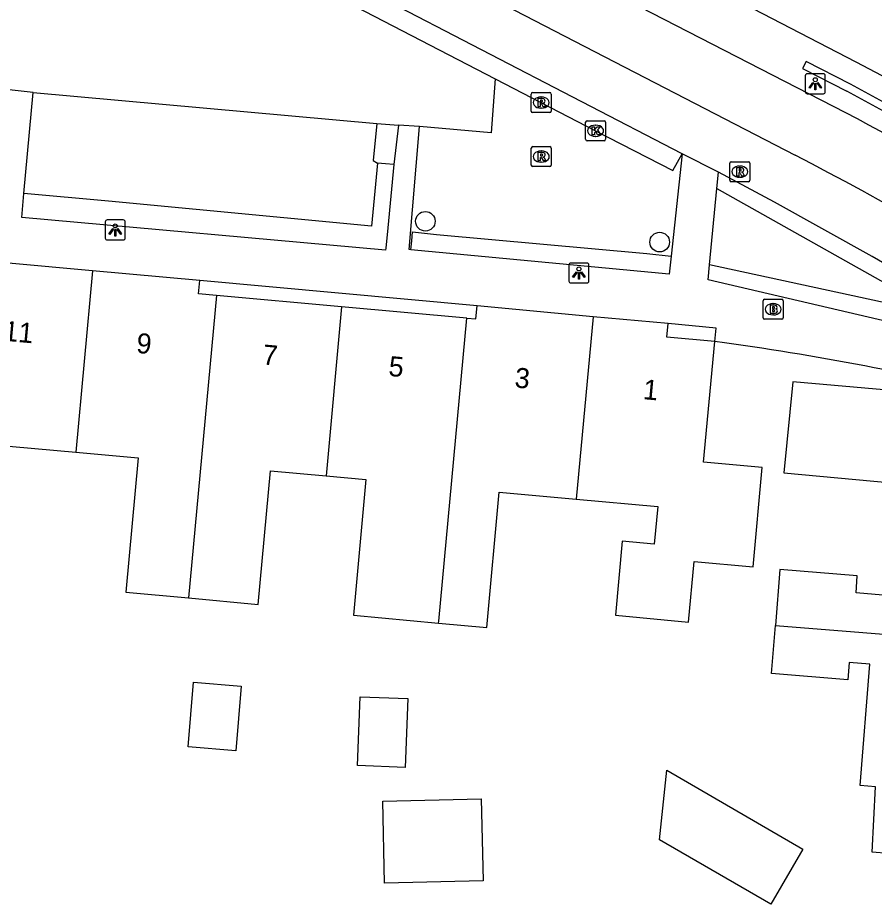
# Model space of a CAD drawing. Extents: x 159718 to 160783, y 383290 to 384030.
# Drawn here: x 160280.22 to 160323, y 383898.24 to 383942.54 of the extents above; entities that cross this region are included whole.
import ezdxf

# ---------------------------------------------------------------- set-up
doc = ezdxf.new("R2010")
doc.units = 0
for name, color, linetype in [('IMGEO_Boom', 7, 'Continuous'), ('IMGEO_Brandkraan', 7, 'Continuous'), ('IMGEO_Fietspad_gesloten', 7, 'Continuous'), ('IMGEO_Groenvoorziening', 7, 'Continuous'), ('IMGEO_Haag', 7, 'Continuous'), ('IMGEO_Kolk', 7, 'Continuous'), ('IMGEO_Lichtpunt', 7, 'Continuous'), ('IMGEO_Pand', 7, 'Continuous'), ('IMGEO_Pand_nummerreeks', 7, 'Continuous'), ('IMGEO_Parkeervlak_open', 7, 'Continuous'), ('IMGEO_Rijbaan_lokaal_gesloten', 7, 'Continuous'), ('IMGEO_Rioolput', 7, 'Continuous'), ('IMGEO_Voetpad_open', 7, 'Continuous')]:
    doc.layers.add(name, color=color, linetype=linetype)

msp = doc.modelspace()

# ---------------------------------------------------------------- linework, layer by layer
at = {"layer": 'IMGEO_Boom'}
for centre in [(160300.58, 383932.365), (160312.284, 383931.326)]:
    msp.add_circle(centre, 0.489, dxfattribs=at)
at = {"layer": 'IMGEO_Brandkraan'}
for p, q in [((160317.453, 383927.544), (160317.453, 383928.396)), ((160317.528, 383928.47), (160318.38, 383928.47)), ((160317.941, 383928.25), (160317.966, 383928.25)), ((160318.454, 383928.396), (160318.454, 383927.544)), ((160317.964, 383927.69), (160317.939, 383927.69)), ((160318.38, 383927.47), (160317.528, 383927.47))]:
    msp.add_line(p, q, dxfattribs=at)
for points in [[(160317.453, 383927.544), (160317.453, 383928.396)], [(160317.528, 383928.47), (160318.38, 383928.47)], [(160317.801, 383928.17), (160317.801, 383927.77), (160318.014, 383927.77)], [(160318.032, 383928.17), (160317.801, 383928.17)], [(160318.454, 383928.396), (160318.454, 383927.544)], [(160317.98, 383928.089), (160317.926, 383928.089), (160317.926, 383928.013)], [(160317.926, 383928.013), (160317.979, 383928.013)], [(160317.988, 383927.937), (160317.926, 383927.937), (160317.926, 383927.856)], [(160317.926, 383927.856), (160317.988, 383927.856)], [(160318.38, 383927.47), (160317.528, 383927.47)]]:
    msp.add_lwpolyline(points, dxfattribs=at)
for centre, radius, start, end in [((160317.53, 383928.394), 0.0765, 91.552, 178.448), ((160317.53, 383928.394), 0.0765, 91.552, 178.448), ((160318.036, 383928.025), 0.145, 59.4692, 91.5367), ((160318.061, 383928.072), 0.0922, 285.5137, 58.1501), ((160318.378, 383928.394), 0.0765, 1.552, 88.448), ((160318.378, 383928.394), 0.0765, 1.552, 88.448), ((160317.981, 383928.051), 0.0379, 267.8285, 90.9355), ((160317.989, 383927.896), 0.0404, 269.8759, 90.5077), ((160318.02, 383928.021), 0.251, 268.6676, 293.5347), ((160318.066, 383927.88), 0.105, 301.3115, 78.989), ((160317.53, 383927.546), 0.0765, 181.552, 268.448), ((160317.53, 383927.546), 0.0765, 181.552, 268.448), ((160318.378, 383927.546), 0.0765, 271.552, 358.448), ((160318.378, 383927.546), 0.0765, 271.552, 358.448)]:
    msp.add_arc(centre, radius, start, end, dxfattribs=at)
for centre, major_axis, ratio, start_param, end_param in [((160317.94, 383927.97), (-0.387, 0.002), 0.722429, 4.712389, 7.853982), ((160317.965, 383927.97), (-0.39, 0.002), 0.717154, 1.570796, 4.712389)]:
    msp.add_ellipse(centre, major_axis=major_axis, ratio=ratio, start_param=start_param, end_param=end_param, dxfattribs=at)
at = {"layer": 'IMGEO_Fietspad_gesloten'}
for points in [[(160322.166, 383937.481), (160299.843, 383948.985), (160291.922, 383953.232)], [(160291.636, 383949.876), (160296.01, 383947.597), (160319.051, 383935.664)]]:
    msp.add_lwpolyline(points, dxfattribs=at)
for centre, radius, start, end in [((160252.541, 383808.031), 146.986, 45.5863, 61.7263), ((160257.003, 383814.358), 136.254, 50.23494, 62.91003)]:
    msp.add_arc(centre, radius, start, end, dxfattribs=at)
at = {"layer": 'IMGEO_Groenvoorziening'}
msp.add_lwpolyline([(160315.147, 383934.009), (160326.396, 383927.679), (160314.776, 383930.192)], dxfattribs=at)
at = {"layer": 'IMGEO_Haag'}
for points in [[(160321.817, 383939.214), (160319.601, 383940.355), (160319.418, 383939.999), (160321.631, 383938.86)], [(160304.071, 383939.486), (160309.085, 383936.888), (160312.949, 383934.911), (160313.404, 383935.73)], [(160299.857, 383930.944), (160299.899, 383931.392), (160299.941, 383931.84), (160301.144, 383931.7), (160311.645, 383930.763), (160312.863, 383930.621)]]:
    msp.add_lwpolyline(points, dxfattribs=at)
for centre, radius, start, end in [((160250.404, 383804.221), 152.718, 52.09222, 62.12061), ((160250.436, 383804.27), 152.26, 52.04908, 62.12223)]:
    msp.add_arc(centre, radius, start, end, dxfattribs=at)
at = {"layer": 'IMGEO_Kolk'}
for p, q in [((160308.584, 383936.462), (160308.584, 383937.314)), ((160308.659, 383937.388), (160309.511, 383937.388)), ((160309.072, 383937.168), (160309.097, 383937.168)), ((160309.585, 383937.314), (160309.585, 383936.462)), ((160309.095, 383936.608), (160309.07, 383936.608)), ((160309.511, 383936.388), (160308.659, 383936.388))]:
    msp.add_line(p, q, dxfattribs=at)
for points in [[(160308.584, 383936.462), (160308.584, 383937.314)], [(160308.659, 383937.388), (160309.511, 383937.388)], [(160308.905, 383937.088), (160309.028, 383937.088), (160309.028, 383936.937), (160309.158, 383937.088), (160309.322, 383937.088), (160309.176, 383936.937), (160309.329, 383936.688), (160309.177, 383936.688), (160309.092, 383936.852), (160309.028, 383936.785), (160309.028, 383936.688), (160308.905, 383936.688), (160308.905, 383937.088)], [(160309.585, 383937.314), (160309.585, 383936.462)], [(160309.511, 383936.388), (160308.659, 383936.388)]]:
    msp.add_lwpolyline(points, dxfattribs=at)
for centre, start, end in [((160308.661, 383937.312), 91.552, 178.448), ((160308.661, 383937.312), 91.552, 178.448), ((160309.509, 383937.312), 1.552, 88.448), ((160309.509, 383937.312), 1.552, 88.448), ((160308.661, 383936.464), 181.552, 268.448), ((160308.661, 383936.464), 181.552, 268.448), ((160309.509, 383936.464), 271.552, 358.448), ((160309.509, 383936.464), 271.552, 358.448)]:
    msp.add_arc(centre, 0.0765, start, end, dxfattribs=at)
for centre, major_axis, ratio, start_param, end_param in [((160309.071, 383936.888), (-0.387, 0.002), 0.722429, 4.712389, 7.853982), ((160309.096, 383936.888), (-0.39, 0.002), 0.717154, 1.570796, 4.712389)]:
    msp.add_ellipse(centre, major_axis=major_axis, ratio=ratio, start_param=start_param, end_param=end_param, dxfattribs=at)
at = {"layer": 'IMGEO_Lichtpunt'}
for p, q in [((160319.561, 383939.641), (160319.561, 383938.834)), ((160319.561, 383939.641), (160319.561, 383938.834)), ((160320.463, 383939.736), (160319.655, 383939.736)), ((160320.463, 383939.736), (160319.655, 383939.736)), ((160320.557, 383938.834), (160320.557, 383939.641)), ((160320.557, 383938.834), (160320.557, 383939.641)), ((160319.655, 383938.74), (160320.463, 383938.74)), ((160319.655, 383938.74), (160320.463, 383938.74)), ((160284.587, 383932.336), (160284.587, 383931.529)), ((160284.587, 383932.336), (160284.587, 383931.529)), ((160285.489, 383932.431), (160284.681, 383932.431)), ((160285.489, 383932.431), (160284.681, 383932.431)), ((160285.583, 383931.529), (160285.583, 383932.336)), ((160285.583, 383931.529), (160285.583, 383932.336)), ((160284.681, 383931.435), (160285.489, 383931.435)), ((160284.681, 383931.435), (160285.489, 383931.435)), ((160307.751, 383930.184), (160307.751, 383929.377)), ((160307.751, 383930.184), (160307.751, 383929.377)), ((160308.653, 383930.279), (160307.845, 383930.279)), ((160308.653, 383930.279), (160307.845, 383930.279)), ((160308.747, 383929.377), (160308.747, 383930.184)), ((160308.747, 383929.377), (160308.747, 383930.184)), ((160307.845, 383929.283), (160308.653, 383929.283)), ((160307.845, 383929.283), (160308.653, 383929.283))]:
    msp.add_line(p, q, dxfattribs=at)
for points in [[(160319.935, 383939.305), (160319.974, 383939.277), (160319.786, 383939.015), (160319.748, 383939.042), (160319.935, 383939.305)], [(160320.037, 383939.257), (160320.084, 383939.257), (160320.084, 383938.935), (160320.037, 383938.935), (160320.037, 383939.257)], [(160320.147, 383939.277), (160320.185, 383939.304), (160320.372, 383939.042), (160320.333, 383939.014), (160320.147, 383939.277)], [(160284.961, 383932), (160285, 383931.972), (160284.812, 383931.71), (160284.774, 383931.737), (160284.961, 383932)], [(160285.063, 383931.952), (160285.11, 383931.952), (160285.11, 383931.63), (160285.063, 383931.63), (160285.063, 383931.952)], [(160285.173, 383931.972), (160285.211, 383931.999), (160285.398, 383931.737), (160285.359, 383931.709), (160285.173, 383931.972)], [(160308.125, 383929.848), (160308.164, 383929.82), (160307.976, 383929.558), (160307.938, 383929.585), (160308.125, 383929.848)], [(160308.227, 383929.8), (160308.274, 383929.8), (160308.274, 383929.478), (160308.227, 383929.478), (160308.227, 383929.8)], [(160308.337, 383929.82), (160308.375, 383929.847), (160308.562, 383929.585), (160308.523, 383929.557), (160308.337, 383929.82)]]:
    msp.add_lwpolyline(points, dxfattribs=at)
for centre in [(160320.06, 383939.439), (160285.086, 383932.134), (160308.25, 383929.982)]:
    msp.add_circle(centre, 0.0994, dxfattribs=at)
for centre, start, end in [((160319.655, 383939.641), 90, 180), ((160319.655, 383939.641), 90, 180), ((160320.463, 383939.641), 0, 90), ((160320.463, 383939.641), 0, 90), ((160319.655, 383938.834), 180, 270), ((160319.655, 383938.834), 180, 270), ((160320.463, 383938.834), 270, 0), ((160320.463, 383938.834), 270, 360), ((160284.681, 383932.336), 90, 180), ((160284.681, 383932.336), 90, 180), ((160285.489, 383932.336), 0, 90), ((160285.489, 383932.336), 0, 90), ((160284.681, 383931.529), 180, 270), ((160284.681, 383931.529), 180, 270), ((160285.489, 383931.529), 270, 0), ((160285.489, 383931.529), 270, 360), ((160307.845, 383930.184), 90, 180), ((160307.845, 383930.184), 90, 180), ((160308.653, 383930.184), 0, 90), ((160308.653, 383930.184), 0, 90), ((160307.845, 383929.377), 180, 270), ((160307.845, 383929.377), 180, 270), ((160308.653, 383929.377), 270, 0), ((160308.653, 383929.377), 270, 360)]:
    msp.add_arc(centre, 0.0946, start, end, dxfattribs=at)
at = {"layer": 'IMGEO_Pand'}
for points in [[(160283.955, 383929.893), (160279.753, 383930.28)], [(160283.955, 383929.893), (160283.118, 383920.827)], [(160289.319, 383929.4), (160283.955, 383929.893)], [(160290.144, 383928.662), (160289.247, 383928.744), (160289.319, 383929.4)], [(160290.144, 383928.662), (160288.75, 383913.542)], [(160296.397, 383928.093), (160290.144, 383928.662)], [(160302.65, 383927.524), (160303.104, 383927.483), (160303.163, 383928.138)], [(160308.961, 383927.599), (160303.163, 383928.138)], [(160296.397, 383928.093), (160295.617, 383919.64)], [(160302.65, 383927.524), (160296.397, 383928.093)], [(160301.244, 383912.286), (160301.254, 383912.391), (160302.65, 383927.524)], [(160308.961, 383927.599), (160308.12, 383918.481)], [(160312.706, 383927.251), (160308.961, 383927.599)], [(160315.048, 383926.36), (160312.645, 383926.578), (160312.706, 383927.251)], [(160308.12, 383918.481), (160312.188, 383918.107), (160312.016, 383916.239), (160310.416, 383916.386), (160310.076, 383912.677), (160313.73, 383912.341), (160314.009, 383915.368), (160316.95, 383915.098), (160317.406, 383920.059), (160314.471, 383920.329), (160315.048, 383926.36)], [(160331.574, 383911.093), (160331.821, 383914.162), (160332.84, 383914.081), (160333.216, 383918.756), (160328.221, 383919.158), (160328.594, 383923.501), (160318.931, 383924.339), (160318.489, 383919.793), (160323.883, 383919.298), (160323.428, 383913.68), (160322.106, 383913.804), (160322.145, 383914.652), (160318.29, 383914.962), (160318.066, 383912.173)], [(160276.093, 383915.588), (160279.531, 383915.272), (160279.805, 383919.054), (160278.197, 383919.171), (160278.389, 383921.262), (160279.954, 383921.118), (160283.118, 383920.827)], [(160283.118, 383920.827), (160286.235, 383920.54), (160285.618, 383913.83), (160288.75, 383913.542)], [(160288.75, 383913.542), (160292.227, 383913.222), (160292.841, 383919.896), (160295.617, 383919.64)], [(160295.617, 383919.64), (160297.61, 383919.457), (160296.987, 383912.678), (160301.244, 383912.286)], [(160301.244, 383912.286), (160303.651, 383912.065), (160304.273, 383918.834), (160308.12, 383918.481)], [(160331.574, 383911.093), (160331.343, 383908.225), (160332.241, 383908.152), (160331.874, 383903.581), (160328.078, 383903.887), (160327.801, 383900.445), (160322.894, 383900.84), (160323.072, 383904.105), (160322.293, 383904.168), (160322.781, 383910.23), (160321.754, 383910.313), (160321.685, 383909.456), (160317.872, 383909.763), (160318.066, 383912.173)], [(160318.066, 383912.173), (160331.574, 383911.093)], [(160291.105, 383905.907), (160288.724, 383906.11), (160289.001, 383909.344), (160291.382, 383909.141), (160291.105, 383905.907)], [(160299.578, 383905.08), (160297.197, 383905.165), (160297.319, 383908.604), (160299.7, 383908.519), (160299.578, 383905.08)], [(160312.649, 383904.934), (160319.441, 383900.998), (160317.841, 383898.238), (160312.277, 383901.463), (160312.649, 383904.934)], [(160303.373, 383903.5), (160303.463, 383899.403), (160298.537, 383899.294), (160298.447, 383903.391), (160303.373, 383903.5)]]:
    msp.add_lwpolyline(points, dxfattribs=at)
at = {"layer": 'IMGEO_Parkeervlak_open'}
msp.add_lwpolyline([(160298.191, 383935.277), (160297.883, 383932.118), (160284.747, 383933.365), (160280.516, 383933.761)], dxfattribs=at)
at = {"layer": 'IMGEO_Rijbaan_lokaal_gesloten'}
msp.add_lwpolyline([(160309.479, 383946.876), (160322.084, 383940.339), (160323.376, 383939.657), (160324.912, 383938.791)], dxfattribs=at)
at = {"layer": 'IMGEO_Rioolput'}
for p, q in [((160305.938, 383938.798), (160306.79, 383938.798)), ((160305.863, 383937.872), (160305.863, 383938.724)), ((160306.351, 383938.578), (160306.376, 383938.578)), ((160306.864, 383938.724), (160306.864, 383937.872)), ((160306.374, 383938.018), (160306.349, 383938.018)), ((160306.79, 383937.798), (160305.938, 383937.798)), ((160305.943, 383936.099), (160306.795, 383936.099)), ((160305.868, 383935.173), (160305.868, 383936.025)), ((160306.356, 383935.879), (160306.381, 383935.879)), ((160306.869, 383936.025), (160306.869, 383935.173)), ((160306.379, 383935.319), (160306.354, 383935.319)), ((160315.789, 383934.418), (160315.789, 383935.27)), ((160315.864, 383935.344), (160316.716, 383935.344)), ((160316.79, 383935.27), (160316.79, 383934.418)), ((160306.795, 383935.099), (160305.943, 383935.099)), ((160316.277, 383935.124), (160316.302, 383935.124)), ((160316.716, 383934.344), (160315.864, 383934.344)), ((160316.3, 383934.564), (160316.275, 383934.564))]:
    msp.add_line(p, q, dxfattribs=at)
for points in [[(160305.938, 383938.798), (160306.79, 383938.798)], [(160305.863, 383937.872), (160305.863, 383938.724)], [(160306.452, 383938.496), (160306.2, 383938.498), (160306.2, 383938.098)], [(160306.378, 383938.417), (160306.324, 383938.417), (160306.324, 383938.336)], [(160306.324, 383938.336), (160306.376, 383938.336)], [(160306.864, 383938.724), (160306.864, 383937.872)], [(160306.2, 383938.098), (160306.324, 383938.098), (160306.324, 383938.26), (160306.335, 383938.26)], [(160306.382, 383938.231), (160306.453, 383938.098), (160306.593, 383938.098), (160306.528, 383938.224)], [(160306.79, 383937.798), (160305.938, 383937.798)], [(160305.943, 383936.099), (160306.795, 383936.099)], [(160305.868, 383935.173), (160305.868, 383936.025)], [(160306.457, 383935.797), (160306.205, 383935.799), (160306.205, 383935.399)], [(160306.383, 383935.718), (160306.329, 383935.718), (160306.329, 383935.637)], [(160306.869, 383936.025), (160306.869, 383935.173)], [(160306.205, 383935.399), (160306.329, 383935.399), (160306.329, 383935.561), (160306.34, 383935.561)], [(160306.329, 383935.637), (160306.381, 383935.637)], [(160306.387, 383935.532), (160306.458, 383935.399), (160306.598, 383935.399), (160306.533, 383935.525)], [(160315.789, 383934.418), (160315.789, 383935.27)], [(160315.864, 383935.344), (160316.716, 383935.344)], [(160316.79, 383935.27), (160316.79, 383934.418)], [(160306.795, 383935.099), (160305.943, 383935.099)], [(160316.378, 383935.042), (160316.126, 383935.044), (160316.126, 383934.644)], [(160316.126, 383934.644), (160316.25, 383934.644), (160316.25, 383934.806), (160316.261, 383934.806)], [(160316.304, 383934.963), (160316.25, 383934.963), (160316.25, 383934.882)], [(160316.25, 383934.882), (160316.302, 383934.882)], [(160316.308, 383934.777), (160316.379, 383934.644), (160316.519, 383934.644), (160316.454, 383934.77)], [(160316.716, 383934.344), (160315.864, 383934.344)]]:
    msp.add_lwpolyline(points, dxfattribs=at)
for centre, radius, start, end in [((160305.94, 383938.722), 0.0765, 91.552, 178.448), ((160305.94, 383938.722), 0.0765, 91.552, 178.448), ((160306.788, 383938.722), 0.0765, 1.552, 88.448), ((160306.788, 383938.722), 0.0765, 1.552, 88.448), ((160306.36, 383938.525), 0.19, 274.7715, 282.9687), ((160306.384, 383938.321), 0.0964, 77.0061, 93.1865), ((160306.398, 383938.378), 0.0378, 276.6634, 79.6772), ((160306.451, 383938.386), 0.109, 350.3612, 89.416), ((160306.449, 383938.386), 0.112, 277.5842, 350.9817), ((160305.94, 383937.874), 0.0765, 181.552, 268.448), ((160305.94, 383937.874), 0.0765, 181.552, 268.448), ((160306.334, 383938.207), 0.0533, 26.0293, 88.6989), ((160306.433, 383938.171), 0.108, 29.5134, 73.7905), ((160306.788, 383937.874), 0.0765, 271.552, 358.448), ((160306.788, 383937.874), 0.0765, 271.552, 358.448), ((160305.945, 383936.023), 0.0765, 91.552, 178.448), ((160305.945, 383936.023), 0.0765, 91.552, 178.448), ((160306.793, 383936.023), 0.0765, 1.552, 88.448), ((160306.793, 383936.023), 0.0765, 1.552, 88.448), ((160306.389, 383935.622), 0.0964, 77.0061, 93.1865), ((160306.403, 383935.679), 0.0378, 276.6634, 79.6772), ((160306.456, 383935.687), 0.109, 350.3612, 89.416), ((160306.454, 383935.687), 0.112, 277.5842, 350.9817), ((160306.339, 383935.508), 0.0533, 26.0293, 88.6989), ((160306.365, 383935.826), 0.19, 274.7715, 282.9687), ((160306.438, 383935.472), 0.108, 29.5134, 73.7905), ((160315.866, 383935.268), 0.0765, 91.552, 178.448), ((160315.866, 383935.268), 0.0765, 91.552, 178.448), ((160316.714, 383935.268), 0.0765, 1.552, 88.448), ((160316.714, 383935.268), 0.0765, 1.552, 88.448), ((160305.945, 383935.175), 0.0765, 181.552, 268.448), ((160305.945, 383935.175), 0.0765, 181.552, 268.448), ((160306.793, 383935.175), 0.0765, 271.552, 358.448), ((160306.793, 383935.175), 0.0765, 271.552, 358.448), ((160316.26, 383934.753), 0.0533, 26.0293, 88.6989), ((160316.286, 383935.071), 0.19, 274.7715, 282.9687), ((160316.31, 383934.867), 0.0964, 77.0061, 93.1865), ((160316.324, 383934.924), 0.0378, 276.6634, 79.6772), ((160316.377, 383934.932), 0.109, 350.3612, 89.416), ((160316.375, 383934.932), 0.112, 277.5842, 350.9817), ((160316.359, 383934.717), 0.108, 29.5134, 73.7905), ((160315.866, 383934.42), 0.0765, 181.552, 268.448), ((160315.866, 383934.42), 0.0765, 181.552, 268.448), ((160316.714, 383934.42), 0.0765, 271.552, 358.448), ((160316.714, 383934.42), 0.0765, 271.552, 358.448)]:
    msp.add_arc(centre, radius, start, end, dxfattribs=at)
for centre, major_axis, ratio, start_param, end_param in [((160306.35, 383938.298), (-0.387, 0.002), 0.722429, 4.712389, 7.853982), ((160306.375, 383938.298), (-0.39, 0.002), 0.717154, 1.570796, 4.712389), ((160306.355, 383935.599), (-0.387, 0.002), 0.722429, 4.712389, 7.853982), ((160306.38, 383935.599), (-0.39, 0.002), 0.717154, 1.570796, 4.712389), ((160316.276, 383934.844), (-0.387, 0.002), 0.722429, 4.712389, 7.853982), ((160316.301, 383934.844), (-0.39, 0.002), 0.717154, 1.570796, 4.712389)]:
    msp.add_ellipse(centre, major_axis=major_axis, ratio=ratio, start_param=start_param, end_param=end_param, dxfattribs=at)
at = {"layer": 'IMGEO_Voetpad_open'}
for points in [[(160313.404, 383935.73), (160288.355, 383948.749)], [(160297.09, 383943.104), (160304.071, 383939.486)], [(160304.071, 383939.486), (160303.861, 383936.782), (160300.294, 383937.103)], [(160280.98, 383938.804), (160279.329, 383938.98)], [(160280.516, 383933.761), (160280.98, 383938.804)], [(160280.98, 383938.804), (160298.154, 383937.256)], [(160298.154, 383937.256), (160297.977, 383935.402), (160298.191, 383935.277)], [(160298.154, 383937.256), (160299.234, 383937.172)], [(160299.234, 383937.172), (160298.997, 383935.202)], [(160300.294, 383937.103), (160299.234, 383937.172)], [(160299.857, 383930.944), (160299.766, 383930.95), (160300.294, 383937.103)], [(160313.404, 383935.73), (160312.863, 383930.621)], [(160315.226, 383934.815), (160313.404, 383935.73)], [(160298.997, 383935.202), (160298.589, 383935.24), (160298.191, 383935.277)], [(160298.997, 383935.202), (160298.703, 383932.04), (160298.609, 383931.029), (160298.596, 383930.917), (160280.415, 383932.557), (160280.516, 383933.761)], [(160315.147, 383934.009), (160315.226, 383934.815)], [(160331.197, 383925.586), (160326.468, 383928.547), (160322.898, 383930.604), (160318.022, 383933.322), (160315.226, 383934.815)], [(160314.776, 383930.192), (160315.147, 383934.009)], [(160312.863, 383930.621), (160312.813, 383930.174), (160312.764, 383929.727), (160299.857, 383930.944)], [(160331.197, 383925.586), (160314.702, 383929.435), (160314.776, 383930.192)], [(160303.163, 383928.138), (160289.319, 383929.4)], [(160315.048, 383926.36), (160315.112, 383927.028), (160312.706, 383927.251)]]:
    msp.add_lwpolyline(points, dxfattribs=at)
msp.add_arc((160294.311, 383775.88), 151.902, 76.42741, 82.15376, dxfattribs=at)

# ---------------------------------------------------------------- texts
at = {"layer": 'IMGEO_Pand_nummerreeks'}
for s, p in [('11', (160279.472, 383926.402)), ('9', (160286.115, 383925.794)), ('7', (160292.414, 383925.218)), ('5', (160298.713, 383924.642)), ('3', (160305.012, 383924.067)), ('1', (160311.425, 383923.481))]:
    msp.add_text(s, height=1, rotation=354.7804, dxfattribs=at).set_placement(p)

doc.saveas('drawing.dxf')
